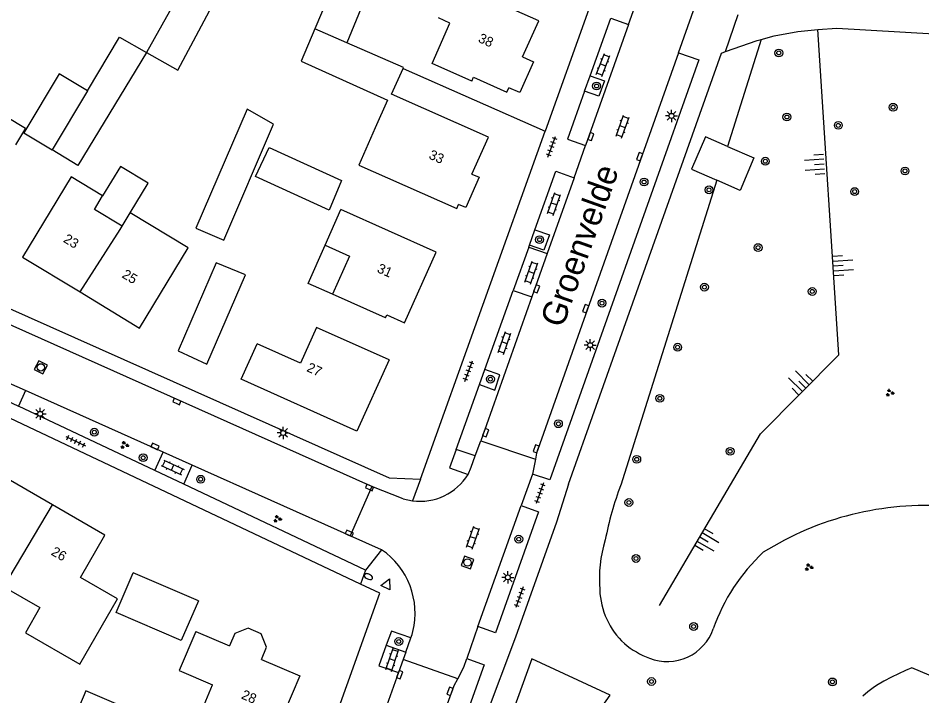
# Model space of a CAD drawing. Extents: x 136000 to 141014, y 402000 to 403500.
# Drawn here: x 138668.9 to 138761.5, y 402502.3 to 402571.8 of the extents above; entities that cross this region are included whole.
import ezdxf

# ---------------------------------------------------------------- set-up
doc = ezdxf.new("R2010")
doc.units = 0
for name, color, linetype in [('gg-afsc-muur', 7, 'Continuous'), ('gg-anno-huisnummerreeks BGT', 7, 'Continuous'), ('gg-anno-openbare ruimte label', 7, 'Continuous'), ('gg-bbg-bijgebouw', 7, 'Continuous'), ('gg-bbg-gedigitaliseerde bebouwing', 7, 'Continuous'), ('gg-bbg-gedigitaliseerde bijgebouw', 7, 'Continuous'), ('gg-bbg-hoofdgebouw', 7, 'Continuous'), ('gg-bbg-luifel en loopbrug', 7, 'Continuous'), ('gg-bbg-tussenscheiding', 7, 'Continuous'), ('gg-knt-bovenkant onderkant talud', 7, 'Continuous'), ('gg-knt-verharding', 7, 'Continuous'), ('gg-knt-verharding nz', 7, 'Continuous'), ('gt-grn-groengrens', 7, 'Continuous'), ('gt-grn-weggrens', 7, 'Continuous'), ('gt-symb-boom', 7, 'Continuous'), ('gt-symb-brandkraan', 7, 'Continuous'), ('gt-symb-groenvak', 7, 'Continuous'), ('gt-symb-klinker verharding', 7, 'Continuous'), ('gt-symb-kolk', 7, 'Continuous'), ('gt-symb-lichtmast', 7, 'Continuous'), ('gt-symb-rioolschacht', 7, 'Continuous'), ('gt-symb-talud symbool', 7, 'Continuous'), ('gt-symb-tegel verharding', 7, 'Continuous'), ('gt-symb-waterafsluiter', 7, 'Continuous')]:
    doc.layers.add(name, color=color, linetype=linetype)

# ---------------------------------------------------------------- blocks, each defined once
blk = doc.blocks.new('gt0-BOOM')
at = {"layer": 'gt-symb-boom'}
for radius in [0.4, 0.2]:
    blk.add_circle((0, 0), radius, dxfattribs=at)
blk = doc.blocks.new('gt0-KL1')
at = {"layer": 'gt-symb-klinker verharding'}
for p, q in [((-1.15, 0.3), (1.15, 0.3)), ((-1, -0.3), (-1, 0.3)), ((-0.5, 0.3), (-0.5, 0.45)), ((0, -0.3), (0, 0.3)), ((0.5, 0.3), (0.5, 0.45)), ((1, -0.3), (1, 0.3)), ((-1.15, -0.3), (1.15, -0.3)), ((-0.5, -0.45), (-0.5, -0.3)), ((0.5, -0.45), (0.5, -0.3))]:
    blk.add_line(p, q, dxfattribs=at)
blk = doc.blocks.new('gt0-KOLK')
at = {"layer": 'gt-symb-kolk'}
blk.add_lwpolyline([(0, 0), (0.375, 0), (0.375, 0.4), (-0.375, 0.4), (-0.375, 0), (0, 0)], dxfattribs=at)
blk = doc.blocks.new('gt0-LMAST')
at = {"layer": 'gt-symb-lichtmast'}
for p, q in [((-0.182, 0.173), (-0.447, 0.438)), ((-0.005, 0.246), (-0.005, 0.621)), ((0.172, 0.173), (0.437, 0.438)), ((-0.255, -0.004), (-0.63, -0.004)), ((-0.182, -0.181), (-0.447, -0.446)), ((-0.005, -0.254), (-0.005, -0.629)), ((0.437, -0.446), (0.172, -0.181)), ((0.245, -0.004), (0.62, -0.004))]:
    blk.add_line(p, q, dxfattribs=at)
blk.add_circle((-0.005, -0.004), 0.25, dxfattribs=at)
blk = doc.blocks.new('gt0-TEG1')
at = {"layer": 'gt-symb-tegel verharding'}
for p, q in [((-1.125, 0), (1.125, 0)), ((-0.9, -0.25), (-0.9, 0.25)), ((-0.45, -0.25), (-0.45, 0.25)), ((0, -0.25), (0, 0.25)), ((0.45, -0.25), (0.45, 0.25)), ((0.9, -0.25), (0.9, 0.25))]:
    blk.add_line(p, q, dxfattribs=at)
blk = doc.blocks.new('gt0-RS')
at = {"layer": 'gt-symb-rioolschacht'}
blk.add_lwpolyline([(-0.5, -0.5), (0.5, -0.5), (0.5, 0.5), (-0.5, 0.5)], close=True, dxfattribs=at)
blk.add_circle((0, 0), 0.375, dxfattribs=at)
blk = doc.blocks.new('gt0-GRVAK')
at = {"layer": 'gt-symb-groenvak'}
for p, q in [((-0.11, 0.189), (-0.228, 0.24)), ((-0.182, 0.153), (0.088, 0.153)), ((-0.091, 0.211), (-0.156, 0.322)), ((-0.047, 0.214), (-0.047, 0.393)), ((-0.004, 0.211), (0.061, 0.322)), ((0.015, 0.189), (0.133, 0.24)), ((0.262, -0.052), (0.197, 0.059)), ((0.305, -0.049), (0.305, 0.13)), ((0.349, -0.052), (0.414, 0.059)), ((-0.245, -0.228), (-0.363, -0.177)), ((-0.318, -0.264), (-0.047, -0.264)), ((-0.226, -0.206), (-0.291, -0.095)), ((-0.183, -0.203), (-0.183, -0.024)), ((-0.139, -0.206), (-0.074, -0.095)), ((-0.12, -0.228), (-0.002, -0.177)), ((0.243, -0.074), (0.125, -0.023)), ((0.17, -0.11), (0.441, -0.11)), ((0.368, -0.074), (0.486, -0.023))]:
    blk.add_line(p, q, dxfattribs=at)
blk = doc.blocks.new('gt0-TALUD_1')
at = {"layer": 'gt-symb-talud symbool'}
for p, q in [((-0.5, -2), (-0.5, 0)), ((0, -1), (0, 0)), ((-1, -1), (-1, 0)), ((0.5, -2), (0.5, 0)), ((1, -1), (1, 0))]:
    blk.add_line(p, q, dxfattribs=at)
blk = doc.blocks.new('gt0-BR')
at = {"layer": 'gt-symb-brandkraan'}
for centre, radius, start, end in [((-0.244, 0), 0.206, 107.56694, 252.43307), ((0.599, -2.664), 3, 106.89205, 107.56694), ((0, -0.691), 0.938, 73.10799, 106.89205), ((-0.599, -2.664), 3, 72.43309, 73.10799), ((0.244, 0), 0.206, 287.56695, 72.43309), ((0.599, 2.664), 3, 252.43307, 253.10797), ((0, 0.691), 0.938, 253.10797, 286.89206), ((-0.599, 2.664), 3, 286.89206, 287.56695)]:
    blk.add_arc(centre, radius, start, end, dxfattribs=at)
blk = doc.blocks.new('gt0-WAFSL')
at = {"layer": 'gt-symb-waterafsluiter'}
for p, q in [((-0.5, -0.333), (0, 0.667)), ((0, 0.667), (0.5, -0.333)), ((0.5, -0.333), (-0.5, -0.333))]:
    blk.add_line(p, q, dxfattribs=at)

msp = doc.modelspace()

# ---------------------------------------------------------------- linework, layer by layer
at = {"layer": 'gg-afsc-muur'}
msp.add_line((138708.334, 402566.65), (138722.897, 402560.214), dxfattribs=at)
at = {"layer": 'gg-bbg-bijgebouw'}
for p, q in [((138685.29, 402537.68), (138688.22, 402536.29)), ((138687.35, 402512.02), (138680.66, 402514.9))]:
    msp.add_line(p, q, dxfattribs=at)
at = {"layer": 'gg-bbg-gedigitaliseerde bebouwing'}
for p, q in [((138699.303, 402570.711), (138697.893, 402567.4)), ((138708.365, 402566.721), (138702.554, 402569.278)), ((138697.893, 402567.4), (138706.742, 402563.38)), ((138706.742, 402563.38), (138705.489, 402560.546)), ((138706.734, 402555.41), (138713.84, 402552.27)), ((138700.336, 402548.505), (138701.964, 402552.159)), ((138711.73, 402547.8), (138701.964, 402552.159)), ((138679.539, 402550.464), (138680.369, 402551.835)), ((138706.53, 402541.05), (138701.103, 402543.472)), ((138687.366, 402500.016), (138688.805, 402503.401))]:
    msp.add_line(p, q, dxfattribs=at)
for points in [[(138715.38, 402565.34), (138711.305, 402567.159), (138713.146, 402571.296), (138711.97, 402571.82)], [(138663.825, 402563.985), (138669.624, 402560.524), (138668.6, 402558.808)], [(138705.489, 402560.546), (138703.794, 402556.709), (138706.734, 402555.41)], [(138677.529, 402553.568), (138674.288, 402555.53), (138669.3, 402547.29)], [(138679.539, 402550.464), (138676.693, 402552.184), (138677.529, 402553.568)], [(138681.32, 402540.01), (138686.307, 402548.239), (138680.369, 402551.835)], [(138700.336, 402548.505), (138702.848, 402547.386), (138701.103, 402543.472)], [(138706.9, 402536.75), (138699.47, 402540.077), (138697.821, 402536.402), (138693.37, 402538.4)], [(138667.401, 402513.455), (138671.1, 402511.322), (138669.61, 402508.738), (138675.193, 402505.519), (138679.06, 402512.22)], [(138687.07, 402508.87), (138685.365, 402504.868), (138688.805, 402503.401)]]:
    msp.add_lwpolyline(points, dxfattribs=at)
at = {"layer": 'gg-bbg-gedigitaliseerde bijgebouw'}
for p, q in [((138703.193, 402579.966), (138699.303, 402570.711)), ((138706.413, 402578.575), (138702.554, 402569.278))]:
    msp.add_line(p, q, dxfattribs=at)
for points in [[(138682.041, 402568.275), (138685.232, 402566.473), (138689.827, 402575.093), (138686.735, 402576.733), (138682.041, 402568.275)], [(138675.962, 402564.348), (138679.252, 402569.851), (138682.015, 402568.29), (138674.989, 402556.687), (138672.342, 402558.29)], [(138675.962, 402564.348), (138673.062, 402566.081), (138669.442, 402560.024), (138672.342, 402558.29)], [(138687.089, 402550.245), (138689.943, 402549.016), (138695.067, 402560.915), (138692.345, 402562.453), (138687.089, 402550.245)], [(138693.207, 402555.568), (138694.593, 402558.544), (138702.021, 402555.144), (138700.742, 402552.104), (138693.207, 402555.568)], [(138688.22, 402536.29), (138692.171, 402545.466), (138689.17, 402546.692), (138685.29, 402537.68)], [(138687.35, 402512.02), (138685.588, 402507.945), (138678.913, 402510.83), (138680.66, 402514.9)], [(138682.663, 402499.848), (138675.814, 402502.776), (138674.497, 402499.695), (138681.346, 402496.767)]]:
    msp.add_lwpolyline(points, dxfattribs=at)
at = {"layer": 'gg-bbg-hoofdgebouw'}
for p, q in [((138708.334, 402566.65), (138708.365, 402566.721)), ((138715.397, 402555.792), (138717.08, 402559.6)), ((138713.84, 402552.27), (138714.022, 402552.683)), ((138669.3, 402547.29), (138675.21, 402543.71)), ((138675.21, 402543.71), (138681.32, 402540.01)), ((138687.07, 402508.87), (138690.547, 402507.39))]:
    msp.add_line(p, q, dxfattribs=at)
for points in [[(138720.598, 402567.821), (138722.24, 402571.51), (138714.563, 402574.941)], [(138720.598, 402567.821), (138721.709, 402567.312), (138720.322, 402564.158), (138719.189, 402564.656)], [(138717.08, 402559.6), (138707.156, 402563.986), (138708.334, 402566.65)], [(138715.38, 402565.34), (138715.57, 402565.75), (138718.99, 402564.21), (138719.189, 402564.656)], [(138715.397, 402555.792), (138716.125, 402555.472), (138714.758, 402552.36), (138714.022, 402552.683)], [(138706.53, 402541.05), (138706.66, 402541.35), (138708.49, 402540.53), (138711.73, 402547.8)], [(138706.9, 402536.75), (138703.61, 402529.42), (138691.73, 402534.75), (138693.37, 402538.4)], [(138672.38, 402521.861), (138666.75, 402525.11), (138664.25, 402520.78), (138660.51, 402522.94), (138659.53, 402521.251)], [(138679.06, 402512.22), (138675.26, 402514.42), (138677.77, 402518.751), (138672.38, 402521.861)], [(138693.804, 402506.004), (138694.348, 402507.282), (138693.795, 402508.637), (138692.452, 402509.209), (138691.092, 402508.669), (138690.547, 402507.39)], [(138693.804, 402506.004), (138697.76, 402504.32), (138694.59, 402496.94)]]:
    msp.add_lwpolyline(points, dxfattribs=at)
at = {"layer": 'gg-bbg-luifel en loopbrug'}
for points in [[(138680.369, 402551.835), (138682.195, 402554.857), (138679.355, 402556.589), (138677.529, 402553.568)], [(138701.103, 402543.472), (138698.592, 402544.593), (138700.336, 402548.505)]]:
    msp.add_lwpolyline(points, dxfattribs=at)
at = {"layer": 'gg-bbg-tussenscheiding'}
for p, q in [((138702.554, 402569.278), (138699.303, 402570.711)), ((138675.962, 402564.348), (138672.342, 402558.29)), ((138667.401, 402513.455), (138672.38, 402521.861))]:
    msp.add_line(p, q, dxfattribs=at)
msp.add_lwpolyline([(138675.21, 402543.71), (138679.324, 402550.11), (138679.539, 402550.464)], dxfattribs=at)
at = {"layer": 'gg-knt-bovenkant onderkant talud'}
for p, q in [((138745.055, 402569.627), (138741.597, 402558.647)), ((138740.502, 402555.172), (138730.653, 402523.903))]:
    msp.add_line(p, q, dxfattribs=at)
for points in [[(138734.624, 402511.528), (138744.976, 402529.148), (138753.034, 402537.262), (138750.868, 402570.637)], [(138767.835, 402502.049), (138760.494, 402505.153), (138759.864, 402504.881), (138758.429, 402504.202), (138757.623, 402503.776), (138756.872, 402503.327), (138756.543, 402503.101), (138755.979, 402502.674), (138755.47, 402502.25)]]:
    msp.add_lwpolyline(points, dxfattribs=at)
for centre, radius, start, end in [((138764.264, 402511.415), 35.857, 159.61722, 168.98904), ((138761.922, 402490.486), 31.311, 85.71499, 122.14023), ((138742.111, 402514.234), 13.651, 162.83648, 184.59854), ((138758.734, 402502.602), 19.716, 133.09261, 160.59208), ((138736.397, 402513.422), 7.898, 182.04957, 227.19183), ((138735.416, 402510.793), 5, 248.84305, 340.85297), ((138737.079, 402515.077), 9.596, 230.92374, 248.81491)]:
    msp.add_arc(centre, radius, start, end, dxfattribs=at)
at = {"layer": 'gg-knt-verharding'}
for p, q in [((138731.447, 402571.165), (138732.47, 402573.993)), ((138736.579, 402568.24), (138738.486, 402573.637)), ((138727.37, 402572.73), (138722.897, 402560.214)), ((138741.382, 402568.368), (138742.689, 402572.185)), ((138726.947, 402564.316), (138727.511, 402565.892)), ((138726.947, 402564.316), (138725.184, 402559.389)), ((138710.13, 402524.49), (138722.897, 402560.214)), ((138725.184, 402559.389), (138727.048, 402558.723)), ((138725.876, 402555.426), (138727.048, 402558.723)), ((138721.295, 402548.517), (138721.859, 402550.094)), ((138721.224, 402548.318), (138721.295, 402548.517)), ((138721.224, 402548.318), (138719.632, 402543.868)), ((138716.734, 402535.769), (138719.632, 402543.868)), ((138705.125, 402523.761), (138664.2, 402542.04)), ((138669.61, 402533.585), (138663.886, 402536.146)), ((138716.173, 402534.202), (138716.734, 402535.769)), ((138713.792, 402527.546), (138716.173, 402534.202)), ((138669.61, 402533.585), (138668.9, 402532)), ((138683.731, 402527.263), (138669.61, 402533.585)), ((138682.886, 402525.379), (138668.9, 402532)), ((138716.295, 402528.437), (138721.901, 402526.559)), ((138682.886, 402525.379), (138683.731, 402527.263)), ((138686.715, 402525.926), (138683.731, 402527.263)), ((138715.736, 402526.879), (138713.792, 402527.546)), ((138721.901, 402526.559), (138721.609, 402525.025)), ((138685.842, 402523.979), (138682.886, 402525.379)), ((138685.842, 402523.979), (138686.715, 402525.926)), ((138702.903, 402518.677), (138686.715, 402525.926)), ((138721.609, 402525.025), (138720.448, 402521.785)), ((138704.49, 402515.151), (138685.842, 402523.979)), ((138705.125, 402523.761), (138702.903, 402518.677)), ((138708.359, 402522.494), (138705.125, 402523.761)), ((138716.014, 402509.374), (138720.448, 402521.785)), ((138706.135, 402517.266), (138702.903, 402518.677)), ((138706.135, 402517.266), (138704.49, 402515.151)), ((138716.014, 402509.374), (138714.874, 402506.088)), ((138708.612, 402506.764), (138709.136, 402508.22)), ((138706.612, 402507.46), (138705.861, 402505.354)), ((138706.612, 402507.46), (138708.612, 402506.764)), ((138713.947, 402504.024), (138708.332, 402505.986)), ((138705.861, 402505.354), (138707.856, 402504.666)), ((138707.856, 402504.666), (138706.49, 402500.836))]:
    msp.add_line(p, q, dxfattribs=at)
for points in [[(138703.956, 402513.73), (138608.26, 402559.06), (138594.673, 402573.023)], [(138727.511, 402565.892), (138729.624, 402571.799), (138731.447, 402571.165)], [(138750.868, 402570.637), (138752.826, 402570.788), (138762.797, 402570.178)], [(138745.055, 402569.627), (138746.404, 402569.986), (138748.828, 402570.427), (138750.868, 402570.637)], [(138741.382, 402568.368), (138744.646, 402569.518), (138745.055, 402569.627)], [(138736.579, 402568.24), (138738.646, 402567.531), (138723.38, 402524.428), (138721.609, 402525.025)], [(138736.579, 402568.24), (138727.244, 402541.937), (138722.164, 402527.544), (138722.019, 402527.176), (138721.901, 402526.559)], [(138725.283, 402524.001), (138730.979, 402540.01), (138740.98, 402568.21), (138741.382, 402568.368)], [(138727.511, 402565.892), (138728.973, 402565.369), (138728.409, 402563.793), (138726.947, 402564.316)], [(138741.597, 402558.647), (138739.35, 402559.63), (138737.9, 402556.31), (138740.502, 402555.172)], [(138741.597, 402558.647), (138744.31, 402557.46), (138742.91, 402554.12), (138740.502, 402555.172)], [(138721.859, 402550.094), (138724.007, 402556.099), (138725.876, 402555.426)], [(138721.859, 402550.094), (138723.341, 402549.564), (138722.769, 402547.99), (138721.295, 402548.517)], [(138664.8, 402543.425), (138706.9, 402524.64), (138710.13, 402524.49)], [(138716.173, 402534.202), (138717.728, 402533.646), (138718.271, 402535.219), (138716.734, 402535.769)], [(138713.792, 402527.546), (138713.112, 402525.67), (138715.003, 402524.994)], [(138715.003, 402524.994), (138715.328, 402525.74), (138715.736, 402526.879)], [(138725.283, 402524.001), (138724.068, 402520.085), (138719.853, 402508.287), (138716.743, 402500)], [(138708.359, 402522.494), (138708.828, 402522.371), (138709.303, 402522.288)], [(138720.448, 402521.785), (138722.218, 402521.154), (138717.816, 402508.745), (138716.014, 402509.374)], [(138682.26, 402454.99), (138685.48, 402455.49), (138705.94, 402512.79), (138703.956, 402513.73)], [(138709.136, 402508.22), (138707.136, 402508.922), (138706.612, 402507.46)], [(138709.136, 402508.22), (138709.267, 402508.575), (138709.34, 402508.873)], [(138714.874, 402506.088), (138716.646, 402505.461), (138700.614, 402460.565)], [(138713.947, 402504.024), (138714.565, 402505.199), (138714.874, 402506.088)], [(138698.615, 402461.438), (138712.212, 402499.569), (138713.588, 402503.343), (138713.947, 402504.024)]]:
    msp.add_lwpolyline(points, dxfattribs=at)
for centre, radius, start, end in [((138710.066, 402528.038), 5.8, 262.44451, 328.34632), ((138701.689, 402510.76), 7.88, 346.14581, 55.65449)]:
    msp.add_arc(centre, radius, start, end, dxfattribs=at)
at = {"layer": 'gg-knt-verharding nz'}
for p, q in [((138731.447, 402571.165), (138727.048, 402558.723)), ((138725.876, 402555.426), (138723.106, 402547.64)), ((138721.224, 402548.318), (138723.106, 402547.64)), ((138723.106, 402547.64), (138721.527, 402543.196)), ((138719.632, 402543.868), (138721.527, 402543.196)), ((138721.527, 402543.196), (138716.295, 402528.437)), ((138715.736, 402526.879), (138716.295, 402528.437)), ((138708.612, 402506.764), (138708.332, 402505.986)), ((138708.332, 402505.986), (138707.856, 402504.666))]:
    msp.add_line(p, q, dxfattribs=at)
at = {"layer": 'gt-grn-groengrens'}
msp.add_lwpolyline([(138721.534, 402506.077), (138713.728, 402484.394), (138715.126, 402481.829), (138729.573, 402502.347), (138721.534, 402506.077)], dxfattribs=at)
at = {"layer": 'gt-grn-weggrens'}
for p, q in [((138663.232, 402534.684), (138668.9, 402532)), ((138710.13, 402524.49), (138709.303, 402522.288)), ((138704.49, 402515.151), (138703.956, 402513.73))]:
    msp.add_line(p, q, dxfattribs=at)

# ---------------------------------------------------------------- block references
at = {"layer": 'gt-symb-boom'}
for p in [(138746.86, 402568.231), (138728.174, 402564.836), (138758.582, 402562.66), (138747.691, 402561.657), (138752.96, 402560.798), (138745.478, 402557.124), (138759.804, 402556.125), (138733.049, 402554.99), (138739.709, 402554.187), (138754.645, 402554.009), (138722.332, 402549.072), (138744.741, 402548.261), (138739.239, 402544.205), (138750.289, 402543.761), (138728.738, 402542.558), (138736.486, 402538.039), (138717.296, 402534.766), (138734.666, 402532.798), (138724.264, 402530.187), (138676.678, 402529.321), (138741.869, 402527.355), (138681.688, 402526.702), (138732.297, 402526.54), (138687.578, 402524.494), (138731.489, 402522.107), (138720.2, 402518.349), (138732.217, 402516.365), (138738.125, 402509.386), (138707.896, 402507.849), (138733.811, 402503.745), (138752.361, 402503.701)]:
    msp.add_blockref('gt0-BOOM', p, dxfattribs=at)
at = {"layer": 'gt-symb-brandkraan', "rotation": -25.33527699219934}
msp.add_blockref('gt0-BR', (138704.783, 402514.5), dxfattribs=at)
at = {"layer": 'gt-symb-groenvak'}
for p in [(138758.232, 402533.361), (138679.762, 402527.994), (138695.438, 402520.431), (138749.932, 402515.469)]:
    msp.add_blockref('gt0-GRVAK', p, dxfattribs=at)
at = {"layer": 'gt-symb-klinker verharding'}
for p, rotation in [((138728.842, 402566.99), 69.02828943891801), ((138730.849, 402560.664), 70.49642676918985), ((138723.811, 402552.735), 70.8586262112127), ((138721.481, 402545.7), 70.85862620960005), ((138718.733, 402538.48), 70.8586262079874), ((138684.711, 402525.7), -24.6951465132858), ((138715.508, 402518.498), 70.96692019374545), ((138707.226, 402505.963), 71.3294165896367)]:
    msp.add_blockref('gt0-KL1', p, dxfattribs=dict(at, rotation=rotation))
at = {"layer": 'gt-symb-kolk'}
for p, rotation in [((138727.403, 402559.72), -109.44956876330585), ((138732.785, 402557.529), 70.49642676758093), ((138721.846, 402544.097), -109.57672556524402), ((138727.244, 402541.937), 70.4232744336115), ((138685.055, 402532.294), -24.078837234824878), ((138716.618, 402529.338), -109.50357323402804), ((138682.822, 402527.68), -24.07883723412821), ((138722.164, 402527.544), 70.55043123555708), ((138704.815, 402523.469), -24.078837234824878), ((138702.738, 402518.762), -24.078837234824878), ((138707.801, 402504.513), -109.81181188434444), ((138713.341, 402502.665), 69.93365037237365)]:
    msp.add_blockref('gt0-KOLK', p, dxfattribs=dict(at, rotation=rotation))
at = {"layer": 'gt-symb-lichtmast'}
for p in [(138735.862, 402561.775), (138727.526, 402538.256), (138671.132, 402531.214), (138696.044, 402529.247), (138719.077, 402514.426)]:
    msp.add_blockref('gt0-LMAST', p, dxfattribs=at)
at = {"layer": 'gt-symb-rioolschacht'}
for p, rotation in [((138671.186, 402535.973), -27.462227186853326), ((138714.946, 402515.95), 70.31535726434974)]:
    msp.add_blockref('gt0-RS', p, dxfattribs=dict(at, rotation=rotation))
at = {"layer": 'gt-symb-talud symbool'}
for p, xscale, yscale, rotation in [((138751.523, 402556.852), 1.0001799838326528, 1.0001799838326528, -86.21640974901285), ((138752.476, 402546.347), 1.0001799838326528, 1.0001799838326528, 93.78359025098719), ((138749.633, 402533.838), 1.0005623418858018, 1.000562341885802, -134.79754225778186), ((138738.749, 402518.549), 1.000046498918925, 1.0000464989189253, 59.53735995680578)]:
    msp.add_blockref('gt0-TALUD_1', p, dxfattribs=dict(at, xscale=xscale, yscale=yscale, rotation=rotation))
at = {"layer": 'gt-symb-tegel verharding'}
for p, rotation in [((138723.578, 402558.605), 70.00710602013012), ((138715.053, 402535.591), 69.57138285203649), ((138674.769, 402528.395), -25.33527699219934), ((138722.348, 402523.08), -109.50357323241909), ((138720.278, 402512.394), -109.63070227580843)]:
    msp.add_blockref('gt0-TEG1', p, dxfattribs=dict(at, rotation=rotation))
at = {"layer": 'gt-symb-waterafsluiter', "rotation": -25.33527699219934}
msp.add_blockref('gt0-WAFSL', (138706.658, 402513.667), dxfattribs=at)

# ---------------------------------------------------------------- texts
at = {"layer": 'gg-anno-huisnummerreeks BGT'}
for s, rotation, p in [('38', 335.9, (138715.958, 402569.389)), ('33', 336.2, (138710.896, 402557.426)), ('23', 328.8, (138673.42, 402548.885)), ('31', 336, (138705.593, 402545.767)), ('25', 328.8, (138679.429, 402545.246)), ('27', 335.8, (138698.374, 402535.605)), ('26', 330.1, (138672.167, 402516.787)), ('28', 336.9, (138691.673, 402502.021))]:
    msp.add_text(s, height=1, rotation=rotation, dxfattribs=at).set_placement(p)
at = {"layer": 'gg-anno-openbare ruimte label'}
msp.add_text('Groenvelde', height=2.5, rotation=70.4, dxfattribs=at).set_placement((138724.701, 402539.921))

doc.saveas('drawing.dxf')
